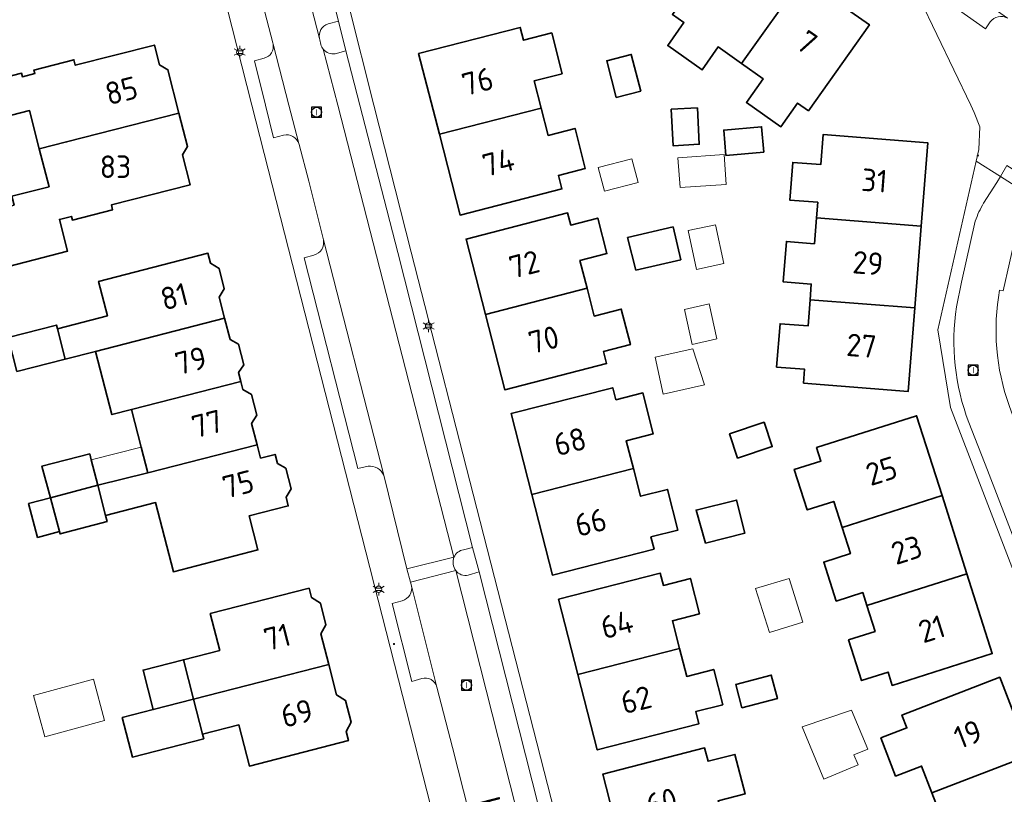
# Model space of a CAD drawing. Header units: metres. Extents: x 140853 to 145288, y 474558 to 480269.
# Tile 388 of 428: x 144259 to 144337, y 479195 to 479257. Entities that reach past the tile are written whole.
import ezdxf
from ezdxf.enums import TextEntityAlignment as Align

# ---------------------------------------------------------------- set-up
doc = ezdxf.new("R2010")
doc.units = ezdxf.units.M
doc.header["$MEASUREMENT"] = 0
for name, color, linetype, lineweight in [('B-WE-GR-BEPLANTING_CULTUUR_VASTE PLANTENVAK-G', 90, 'Continuous', 18), ('B-WE-KL-ET_LS_OV_LICHTMAST-S', 190, 'Continuous', 18), ('B-WE-OG-BEBOUWING-G', 7, 'Continuous', 35), ('B-WE-OG-BEBOUWING_BIJGEBOUW-G', 7, 'Continuous', 18), ('B-WE-OG-BEBOUWING_HUISNUMMER-T18', 10, 'Continuous', 18), ('B-WE-OG-BEBOUWING_LUIFEL-G', 7, 'Continuous', 18), ('B-WE-OG-BEBOUWING_STRAATNAAM-T18', 10, 'Continuous', 18), ('B-WE-OG-TERREIN_ERF-G', 7, 'Continuous', 18), ('B-WE-RI-GWA_RIOOLPUT-S', 30, 'Continuous', 18), ('B-WE-VH-VERHARDING_BETONSTRAATSTEEN-G', 252, 'Continuous', 18), ('B-WE-VH-VERHARDING_STRAATBAKSTEEN-G', 252, 'Continuous', 18), ('B-WE-VH-VERHARDING_TEGEL-G', 252, 'Continuous', 18), ('X-XX-XX-ALGEMEEN-S', 7, 'Continuous', 18)]:
    doc.layers.add(name, color=color, linetype=linetype, lineweight=lineweight)
doc.styles.add('NLCS-ISO', font='txt')

# ---------------------------------------------------------------- blocks, each defined once
blk = doc.blocks.new('SIE-WEG_AFVALBAK_TYPE_01')
for radius in [0.25, 0.156]:
    blk.add_circle((0, 0), radius)
blk = doc.blocks.new('B-SIE-WEG_LICHTMAST-SO')
at = {"ltscale": 0.1}
for p, q in [((-1.1, 0.63), (-2.19, 1.27)), ((0, 1.27), (0, 2.53)), ((1.1, 0.63), (2.19, 1.27)), ((-1.1, -0.63), (-2.19, -1.27)), ((0, -1.27), (0, -2.53)), ((1.1, -0.63), (2.19, -1.27))]:
    blk.add_line(p, q, dxfattribs=at)
at = {"flags": 128}
for points in [[(-1.16, 0.5), (1.16, 0.5)], [(-1.16, -0.5), (1.16, -0.5)]]:
    blk.add_lwpolyline(points, dxfattribs=at)
at = {"ltscale": 0.1}
blk.add_circle((0, 0), 1.27, dxfattribs=at)
at = {"style": 'NLCS-ISO'}
blk.add_attdef('TYPE', text='', height=1.8, dxfattribs=at).set_placement((0, 2.53), align=Align.BOTTOM_CENTER)
blk = doc.blocks.new('SRI-PUT_INSPECTIE-SO')
at = {"lineweight": -3, "flags": 128}
blk.add_lwpolyline([(-2, -2), (2, -2), (2, 2), (-2, 2)], close=True, dxfattribs=at)
at = {"lineweight": -3, "ltscale": 1.5}
blk.add_circle((0, 0), 2, dxfattribs=at)
at = {"ltscale": 0.1, "style": 'NLCS-ISO'}
blk.add_text('I', height=2.5, dxfattribs=at).set_placement((0, -0.01), align=Align.MIDDLE_CENTER)

msp = doc.modelspace()

# ---------------------------------------------------------------- linework, layer by layer
at = {"layer": 'B-WE-GR-BEPLANTING_CULTUUR_VASTE PLANTENVAK-G', "ltscale": 0.2, "flags": 128}
for points in [[(144283.194, 479256.474, 0.385652), (144282.509, 479255.31), (144282.509, 479255.31), (144282.534, 479255.213), (144282.611, 479254.829), (144282.611, 479254.829, 0.102349), (144282.813, 479254.456), (144282.813, 479254.456, 0.256894), (144283.76, 479254.089), (144283.76, 479254.089), (144284.614, 479254.322), (144284.015, 479256.684), (144283.194, 479256.474)], [(144295.226, 479212.777), (144294.715, 479214.725), (144293.989, 479214.535), (144293.989, 479214.535, 0.266622), (144293.229, 479213.953), (144293.229, 479213.953, 0.15066), (144293.174, 479213.389), (144293.174, 479213.389, 0.11784), (144293.363, 479212.886), (144293.363, 479212.886, 0.297392), (144294.365, 479212.516), (144294.365, 479212.516), (144295.226, 479212.777)]]:
    msp.add_lwpolyline(points, format="xyb", close=True, dxfattribs=at)
at = {"layer": 'B-WE-OG-BEBOUWING-G', "ltscale": 0.2, "flags": 128}
for points in [[(144321.019, 479260.157), (144315.486, 479264.076), (144310.637, 479257.229), (144311.559, 479256.576), (144310.264, 479254.748), (144312.997, 479252.813), (144314.292, 479254.641), (144316.152, 479253.323), (144321.019, 479260.157)], [(144321.488, 479249.544), (144326.337, 479256.39), (144321.019, 479260.157), (144316.152, 479253.323), (144317.872, 479252.104), (144316.532, 479250.211), (144319.274, 479248.269), (144320.615, 479250.162), (144321.488, 479249.544)], [(144292.064, 479247.673), (144300.171, 479249.755), (144299.614, 479251.926), (144301.85, 479252.5), (144301.015, 479255.755), (144298.777, 479255.18), (144298.516, 479256.197), (144290.41, 479254.114), (144292.064, 479247.673)], [(144256.402, 479248.802), (144259.395, 479249.568), (144260.177, 479246.512), (144262.348, 479247.067), (144271.309, 479249.359), (144270.424, 479252.818), (144269.753, 479253.224), (144269.351, 479254.794), (144263.044, 479253.18), (144262.933, 479253.616), (144259.745, 479252.801), (144259.82, 479252.51), (144258.831, 479252.257), (144258.757, 479252.548), (144255.647, 479251.752), (144256.402, 479248.802)], [(144306.156, 479250.612), (144308.112, 479251.115), (144307.361, 479254.04), (144305.404, 479253.537), (144306.156, 479250.612)], [(144300.171, 479249.755), (144292.064, 479247.673), (144293.719, 479241.232), (144301.826, 479243.315), (144301.547, 479244.4), (144303.697, 479244.952), (144302.879, 479248.139), (144300.728, 479247.587), (144300.171, 479249.755)], [(144312.631, 479249.79), (144310.542, 479249.674), (144310.694, 479246.766), (144312.783, 479246.874), (144312.631, 479249.79)], [(144262.348, 479247.067), (144260.177, 479246.512), (144260.951, 479243.489), (144257.986, 479242.731), (144258.165, 479242.033), (144255.21, 479241.277), (144256.357, 479236.791), (144262.422, 479238.343), (144261.773, 479240.881), (144262.741, 479241.129), (144262.816, 479240.838), (144266.022, 479241.659), (144265.923, 479242.046), (144272.201, 479243.652), (144271.594, 479246.026), (144271.988, 479246.705), (144271.309, 479249.359), (144262.348, 479247.067)], [(144314.907, 479245.977), (144317.925, 479246.249), (144317.742, 479248.281), (144314.724, 479248.008), (144314.907, 479245.977)], [(144330.468, 479240.346), (144330.992, 479247.002), (144322.647, 479247.648), (144322.459, 479245.26), (144320.226, 479245.435), (144319.989, 479242.425), (144322.222, 479242.249), (144322.124, 479241.003), (144330.468, 479240.346)], [(144303.838, 479235.393), (144303.269, 479237.601), (144305.418, 479238.155), (144304.687, 479240.99), (144302.537, 479240.435), (144302.287, 479241.403), (144294.188, 479239.314), (144295.738, 479233.303), (144303.838, 479235.393)], [(144321.611, 479234.483), (144329.956, 479233.827), (144330.468, 479240.346), (144322.124, 479241.003), (144321.963, 479238.949), (144319.73, 479239.125), (144319.476, 479235.905), (144321.709, 479235.729), (144321.611, 479234.483)], [(144307.71, 479236.827), (144311.305, 479237.668), (144310.694, 479240.283), (144307.065, 479239.435), (144307.71, 479236.827)], [(144265.603, 479233.191), (144261.623, 479232.166), (144262.245, 479229.741), (144264.666, 479230.364), (144274.941, 479233.006), (144274.509, 479234.689), (144274.917, 479235.351), (144274.499, 479236.978), (144273.812, 479237.401), (144273.611, 479238.181), (144264.895, 479235.94), (144265.603, 479233.191)], [(144295.738, 479233.303), (144297.289, 479227.293), (144305.389, 479229.382), (144305.139, 479230.351), (144307.289, 479230.905), (144306.56, 479233.73), (144304.41, 479233.176), (144303.838, 479235.393), (144295.738, 479233.303)], [(144329.956, 479233.827), (144321.611, 479234.483), (144321.447, 479232.389), (144319.214, 479232.565), (144318.942, 479229.11), (144321.175, 479228.934), (144321.088, 479227.827), (144329.432, 479227.171), (144329.956, 479233.827)], [(144258.382, 479228.749), (144262.245, 479229.741), (144261.623, 479232.166), (144261.548, 479232.456), (144257.685, 479231.464), (144258.382, 479228.749)], [(144267.528, 479225.724), (144276.238, 479227.963), (144276.052, 479228.684), (144276.476, 479229.288), (144276.055, 479230.925), (144275.378, 479231.309), (144274.941, 479233.006), (144264.666, 479230.364), (144265.964, 479225.321), (144267.528, 479225.724)], [(144276.238, 479227.963), (144267.528, 479225.724), (144268.299, 479222.731), (144268.827, 479220.682), (144277.534, 479222.92), (144277.098, 479224.617), (144277.506, 479225.279), (144277.083, 479226.925), (144276.406, 479227.309), (144276.238, 479227.963)], [(144299.424, 479218.957), (144307.529, 479221.028), (144306.964, 479223.237), (144309.115, 479223.787), (144308.282, 479227.047), (144306.131, 479226.498), (144305.884, 479227.467), (144297.779, 479225.396), (144299.424, 479218.957)], [(144315.837, 479221.834), (144318.595, 479222.766), (144317.939, 479224.704), (144315.194, 479223.777), (144315.837, 479221.834)], [(144324.157, 479216.318), (144332.128, 479218.855), (144330.102, 479225.222), (144322.131, 479222.685), (144322.471, 479221.618), (144320.355, 479220.945), (144321.381, 479217.722), (144323.496, 479218.395), (144324.157, 479216.318)], [(144261.06, 479218.685), (144264.84, 479219.681), (144264.318, 479221.705), (144264.193, 479222.189), (144260.385, 479221.217), (144261.06, 479218.685)], [(144277.534, 479222.92), (144268.827, 479220.682), (144264.84, 479219.681), (144265.457, 479217.283), (144269.439, 479218.309), (144270.862, 479212.787), (144277.595, 479214.529), (144276.894, 479217.24), (144280.021, 479218.043), (144279.846, 479218.73), (144280.254, 479219.393), (144279.833, 479221.04), (144279.157, 479221.424), (144278.972, 479222.144), (144277.81, 479221.847), (144277.534, 479222.92)], [(144307.529, 479221.028), (144299.424, 479218.957), (144301.069, 479212.519), (144309.174, 479214.59), (144308.926, 479215.559), (144311.077, 479216.109), (144310.247, 479219.359), (144308.096, 479218.81), (144307.529, 479221.028)], [(144264.84, 479219.681), (144261.06, 479218.685), (144261.777, 479215.992), (144261.828, 479215.799), (144265.582, 479216.799), (144265.457, 479217.283), (144264.84, 479219.681)], [(144261.06, 479218.685), (144259.321, 479218.222), (144260.037, 479215.529), (144261.777, 479215.992), (144261.06, 479218.685)], [(144313.274, 479215.079), (144316.405, 479215.852), (144315.751, 479218.501), (144312.528, 479217.705), (144313.274, 479215.079)], [(144332.128, 479218.855), (144324.157, 479216.318), (144324.822, 479214.231), (144322.706, 479213.558), (144323.695, 479210.451), (144325.81, 479211.124), (144326.141, 479210.086), (144334.112, 479212.623), (144332.128, 479218.855)], [(144303.103, 479204.585), (144311.211, 479206.663), (144310.643, 479208.881), (144312.793, 479209.433), (144312.071, 479212.249), (144309.921, 479211.698), (144309.673, 479212.666), (144301.565, 479210.588), (144303.103, 479204.585)], [(144326.141, 479210.086), (144326.796, 479208.027), (144324.68, 479207.354), (144325.712, 479204.112), (144327.828, 479204.786), (144328.167, 479203.718), (144336.138, 479206.255), (144334.112, 479212.623), (144326.141, 479210.086)], [(144272.468, 479202.619), (144283.247, 479205.394), (144282.621, 479207.825), (144283.023, 479208.548), (144282.577, 479210.282), (144281.875, 479210.721), (144281.681, 479211.476), (144273.798, 479209.446), (144274.554, 479206.512), (144271.658, 479205.766), (144272.468, 479202.619)], [(144311.211, 479206.663), (144303.103, 479204.585), (144304.642, 479198.582), (144312.75, 479200.66), (144312.502, 479201.629), (144314.652, 479202.18), (144313.93, 479204.996), (144311.78, 479204.445), (144311.211, 479206.663)], [(144271.658, 479205.766), (144268.444, 479204.939), (144269.255, 479201.791), (144272.468, 479202.619), (144271.658, 479205.766)], [(144273.187, 479199.829), (144276.082, 479200.575), (144276.928, 479197.292), (144284.811, 479199.322), (144284.621, 479200.058), (144285.021, 479200.791), (144284.575, 479202.525), (144283.873, 479202.964), (144283.247, 479205.394), (144272.468, 479202.619), (144273.187, 479199.829)], [(144316.167, 479201.924), (144319.013, 479202.675), (144318.518, 479204.551), (144315.7, 479203.808), (144316.167, 479201.924)], [(144331.325, 479195.158), (144339.124, 479198.168), (144336.732, 479204.367), (144328.933, 479201.357), (144329.329, 479200.33), (144327.258, 479199.531), (144328.43, 479196.495), (144330.501, 479197.294), (144331.325, 479195.158)], [(144273.279, 479199.471), (144273.187, 479199.829), (144272.468, 479202.619), (144269.255, 479201.791), (144266.782, 479201.154), (144267.592, 479198.007), (144273.279, 479199.471)], [(144306.746, 479190.221), (144314.856, 479192.311), (144314.287, 479194.519), (144316.437, 479195.073), (144315.625, 479198.222), (144313.475, 479197.668), (144313.201, 479198.733), (144305.091, 479196.644), (144306.746, 479190.221)], [(144331.325, 479195.158), (144332.146, 479193.031), (144330.075, 479192.231), (144331.251, 479189.186), (144333.322, 479189.985), (144333.718, 479188.959), (144341.517, 479191.969), (144339.124, 479198.168), (144331.325, 479195.158)]]:
    msp.add_lwpolyline(points, close=True, dxfattribs=at)
at = {"layer": 'B-WE-OG-BEBOUWING_BIJGEBOUW-G', "ltscale": 0.2, "flags": 128}
for points in [[(144305.213, 479243.146), (144307.899, 479243.835), (144307.414, 479245.724), (144304.728, 479245.035), (144305.213, 479243.146)], [(144314.936, 479243.681), (144314.768, 479246.054), (144311.078, 479245.795), (144311.245, 479243.421), (144314.936, 479243.681)], [(144314.065, 479240.462), (144311.901, 479240.006), (144312.565, 479236.902), (144314.727, 479237.364), (144314.065, 479240.462)], [(144312.209, 479230.92), (144314.181, 479231.355), (144313.566, 479234.142), (144311.595, 479233.707), (144312.209, 479230.92)], [(144309.254, 479229.897), (144309.912, 479226.954), (144313.201, 479227.691), (144312.267, 479230.561), (144309.254, 479229.897)], [(144317.268, 479211.444), (144318.367, 479207.93), (144321.029, 479208.763), (144319.937, 479212.253), (144317.268, 479211.444)], [(144264.491, 479204.209), (144259.714, 479202.918), (144260.603, 479199.629), (144265.38, 479200.92), (144264.491, 479204.209)], [(144324.91, 479201.745), (144320.972, 479200.411), (144322.708, 479196.239), (144325.442, 479197.377), (144325.106, 479198.186), (144326.202, 479198.642), (144324.91, 479201.745)]]:
    msp.add_lwpolyline(points, close=True, dxfattribs=at)
at = {"layer": 'B-WE-OG-BEBOUWING_LUIFEL-G', "ltscale": 0.2, "flags": 128}
msp.add_lwpolyline([(144264.84, 479219.681), (144268.827, 479220.682), (144268.299, 479222.731), (144264.318, 479221.705), (144264.84, 479219.681)], close=True, dxfattribs=at)
at = {"layer": 'B-WE-OG-TERREIN_ERF-G', "ltscale": 0.2, "flags": 128}
msp.add_lwpolyline([(144238.149, 479115.261), (144264.063, 479121.488), (144287.86, 479127.213), (144307.376, 479131.945), (144309.696, 479136.054), (144307.12, 479142.199), (144304.759, 479147.638), (144304.759, 479147.638, -0.007718), (144300.846, 479158.429), (144300.846, 479158.429), (144299.642, 479162.454), (144297.859, 479168.641), (144285.874, 479215.638), (144277.108, 479250), (144268.021, 479285.786), (144267.708, 479287.017), (144267.379, 479287.932), (144266.986, 479288.691), (144266.986, 479288.691, 0.080641), (144262.729, 479291.252), (144262.729, 479291.252, 0.053132), (144260.127, 479292.218), (144260.127, 479292.218, 0.063782), (144256.819, 479292.627)], format="xyb", dxfattribs=at)
for points in [[(144316.152, 479253.323), (144314.292, 479254.641), (144312.997, 479252.813), (144310.264, 479254.748), (144311.559, 479256.576), (144310.637, 479257.229), (144315.486, 479264.076), (144321.019, 479260.157), (144326.337, 479256.39), (144321.488, 479249.544), (144320.615, 479250.162), (144319.274, 479248.269), (144316.532, 479250.211), (144317.872, 479252.104), (144316.152, 479253.323)], [(144298.516, 479256.197), (144298.777, 479255.18), (144301.015, 479255.755), (144301.85, 479252.5), (144299.614, 479251.926), (144300.171, 479249.755), (144300.728, 479247.587), (144302.879, 479248.139), (144303.697, 479244.952), (144301.547, 479244.4), (144301.826, 479243.315), (144293.719, 479241.232), (144292.064, 479247.673), (144290.41, 479254.114), (144298.516, 479256.197)], [(144306.156, 479250.612), (144305.404, 479253.537), (144307.361, 479254.04), (144308.112, 479251.115), (144306.156, 479250.612)], [(144312.631, 479249.79), (144312.783, 479246.874), (144310.694, 479246.766), (144310.542, 479249.674), (144312.631, 479249.79)], [(144314.907, 479245.977), (144314.724, 479248.008), (144317.742, 479248.281), (144317.925, 479246.249), (144314.907, 479245.977)], [(144330.468, 479240.346), (144329.956, 479233.827), (144329.432, 479227.171), (144321.088, 479227.827), (144321.175, 479228.934), (144318.942, 479229.11), (144319.214, 479232.565), (144321.447, 479232.389), (144321.611, 479234.483), (144321.709, 479235.729), (144319.476, 479235.905), (144319.73, 479239.125), (144321.963, 479238.949), (144322.124, 479241.003), (144322.222, 479242.249), (144319.989, 479242.425), (144320.226, 479245.435), (144322.459, 479245.26), (144322.647, 479247.648), (144330.992, 479247.002), (144330.468, 479240.346)], [(144295.738, 479233.303), (144294.188, 479239.314), (144302.287, 479241.403), (144302.537, 479240.435), (144304.687, 479240.99), (144305.418, 479238.155), (144303.269, 479237.601), (144303.838, 479235.393), (144304.41, 479233.176), (144306.56, 479233.73), (144307.289, 479230.905), (144305.139, 479230.351), (144305.389, 479229.382), (144297.289, 479227.293), (144295.738, 479233.303)], [(144307.71, 479236.827), (144307.065, 479239.435), (144310.694, 479240.283), (144311.305, 479237.668), (144307.71, 479236.827)], [(144307.529, 479221.028), (144308.096, 479218.81), (144310.247, 479219.359), (144311.077, 479216.109), (144308.926, 479215.559), (144309.174, 479214.59), (144301.069, 479212.519), (144299.424, 479218.957), (144297.779, 479225.396), (144305.884, 479227.467), (144306.131, 479226.498), (144308.282, 479227.047), (144309.115, 479223.787), (144306.964, 479223.237), (144307.529, 479221.028)], [(144315.837, 479221.834), (144315.194, 479223.777), (144317.939, 479224.704), (144318.595, 479222.766), (144315.837, 479221.834)], [(144332.128, 479218.855), (144334.112, 479212.623), (144336.138, 479206.255), (144328.167, 479203.718), (144327.828, 479204.786), (144325.712, 479204.112), (144324.68, 479207.354), (144326.796, 479208.027), (144326.141, 479210.086), (144325.81, 479211.124), (144323.695, 479210.451), (144322.706, 479213.558), (144324.822, 479214.231), (144324.157, 479216.318), (144323.496, 479218.395), (144321.381, 479217.722), (144320.355, 479220.945), (144322.471, 479221.618), (144322.131, 479222.685), (144330.102, 479225.222), (144332.128, 479218.855)], [(144313.274, 479215.079), (144312.528, 479217.705), (144315.751, 479218.501), (144316.405, 479215.852), (144313.274, 479215.079)], [(144303.103, 479204.585), (144301.565, 479210.588), (144309.673, 479212.666), (144309.921, 479211.698), (144312.071, 479212.249), (144312.793, 479209.433), (144310.643, 479208.881), (144311.211, 479206.663), (144311.78, 479204.445), (144313.93, 479204.996), (144314.652, 479202.18), (144312.502, 479201.629), (144312.75, 479200.66), (144304.642, 479198.582), (144303.103, 479204.585)], [(144276.082, 479200.575), (144273.187, 479199.829), (144273.279, 479199.471), (144267.592, 479198.007), (144266.782, 479201.154), (144269.255, 479201.791), (144268.444, 479204.939), (144271.658, 479205.766), (144274.554, 479206.512), (144273.798, 479209.446), (144281.681, 479211.476), (144281.875, 479210.721), (144282.577, 479210.282), (144283.023, 479208.548), (144282.621, 479207.825), (144283.247, 479205.394), (144283.873, 479202.964), (144284.575, 479202.525), (144285.021, 479200.791), (144284.621, 479200.058), (144284.811, 479199.322), (144276.928, 479197.292), (144276.082, 479200.575)], [(144316.167, 479201.924), (144315.7, 479203.808), (144318.518, 479204.551), (144319.013, 479202.675), (144316.167, 479201.924)], [(144339.124, 479198.168), (144341.517, 479191.969), (144333.718, 479188.959), (144333.322, 479189.985), (144331.251, 479189.186), (144330.075, 479192.231), (144332.146, 479193.031), (144331.325, 479195.158), (144330.501, 479197.294), (144328.43, 479196.495), (144327.258, 479199.531), (144329.329, 479200.33), (144328.933, 479201.357), (144336.732, 479204.367), (144339.124, 479198.168)], [(144314.856, 479192.311), (144315.427, 479190.093), (144317.577, 479190.647), (144318.386, 479187.508), (144316.236, 479186.954), (144316.511, 479185.888), (144308.401, 479183.799), (144306.746, 479190.221), (144305.091, 479196.644), (144313.201, 479198.733), (144313.475, 479197.668), (144315.625, 479198.222), (144316.437, 479195.073), (144314.287, 479194.519), (144314.856, 479192.311)]]:
    msp.add_lwpolyline(points, close=True, dxfattribs=at)
for points in [[(144362.134, 479149.637), (144332.797, 479225.885), (144331.806, 479232.072), (144334.86, 479245.54), (144335.067, 479246.45), (144335.14, 479248.261), (144334.703, 479249.414), (144334.423, 479250), (144330.368, 479258.488)], [(144284.837, 479257.912), (144286.841, 479250), (144289.809, 479238.284), (144295.321, 479216.785), (144308.329, 479165.913)], [(144255.647, 479251.752), (144258.757, 479252.548), (144258.831, 479252.257), (144259.82, 479252.51), (144259.745, 479252.801), (144262.933, 479253.616), (144263.044, 479253.18), (144269.351, 479254.794), (144269.753, 479253.224), (144270.424, 479252.818), (144271.309, 479249.359), (144271.988, 479246.705), (144271.594, 479246.026), (144272.201, 479243.652), (144265.923, 479242.046), (144266.022, 479241.659), (144262.816, 479240.838), (144262.741, 479241.129), (144261.773, 479240.881), (144262.422, 479238.343), (144256.357, 479236.791)], [(144257.986, 479242.731), (144260.951, 479243.489), (144260.177, 479246.512), (144260.177, 479246.512), (144259.395, 479249.568), (144256.402, 479248.802)], [(144257.685, 479231.464), (144261.548, 479232.456), (144261.623, 479232.166), (144265.603, 479233.191), (144264.895, 479235.94), (144273.611, 479238.181), (144273.812, 479237.401), (144274.499, 479236.978), (144274.917, 479235.351), (144274.509, 479234.689), (144274.941, 479233.006), (144275.378, 479231.309), (144276.055, 479230.925), (144276.476, 479229.288), (144276.052, 479228.684), (144276.238, 479227.963), (144276.406, 479227.309), (144277.083, 479226.925), (144277.506, 479225.279), (144277.098, 479224.617), (144277.534, 479222.92), (144277.81, 479221.847), (144278.972, 479222.144), (144279.157, 479221.424), (144279.833, 479221.04), (144280.254, 479219.393), (144279.846, 479218.73), (144280.021, 479218.043), (144276.894, 479217.24), (144277.595, 479214.529), (144270.862, 479212.787), (144269.439, 479218.309), (144265.457, 479217.283), (144265.582, 479216.799), (144261.828, 479215.799), (144261.777, 479215.992), (144261.777, 479215.992), (144260.037, 479215.529), (144259.321, 479218.222), (144261.06, 479218.685), (144260.385, 479221.217), (144264.193, 479222.189), (144264.318, 479221.705), (144264.84, 479219.681), (144268.827, 479220.682), (144268.299, 479222.731), (144267.528, 479225.724), (144265.964, 479225.321), (144264.666, 479230.364), (144262.245, 479229.741), (144258.382, 479228.749)]]:
    msp.add_lwpolyline(points, dxfattribs=at)
at = {"layer": 'B-WE-VH-VERHARDING_BETONSTRAATSTEEN-G', "ltscale": 0.2, "flags": 128}
msp.add_lwpolyline([(144289.76, 479211.968), (144293.363, 479212.886), (144293.363, 479212.886, -0.11784), (144293.174, 479213.389), (144293.174, 479213.389, -0.15066), (144293.229, 479213.953), (144293.229, 479213.953), (144289.477, 479213.013), (144289.76, 479211.968)], format="xyb", close=True, dxfattribs=at)
at = {"layer": 'B-WE-VH-VERHARDING_STRAATBAKSTEEN-G', "ltscale": 0.2, "flags": 128}
for points in [[(144268.021, 479285.786), (144277.108, 479250), (144285.874, 479215.638), (144297.859, 479168.641)], [(144330.368, 479258.488), (144334.423, 479250), (144334.703, 479249.414), (144335.14, 479248.261), (144335.067, 479246.45), (144334.86, 479245.54), (144336.782, 479244.313), (144337.284, 479245.197)], [(144300.601, 479184.362), (144293.363, 479212.886), (144289.76, 479211.968), (144289.845, 479211.674), (144291.87, 479203.577), (144293.112, 479198.776), (144294.432, 479193.535)]]:
    msp.add_lwpolyline(points, dxfattribs=at)
for points in [[(144277.393, 479260.379), (144278.783, 479254.956), (144278.809, 479254.854), (144280.066, 479250), (144280.86, 479246.929), (144280.879, 479246.857), (144281.647, 479243.946), (144282.815, 479239.257), (144287.624, 479220.477), (144289.477, 479213.013), (144293.229, 479213.953), (144283.959, 479250), (144282.813, 479254.456), (144282.813, 479254.456, -0.102349), (144282.611, 479254.829), (144282.611, 479254.829), (144282.534, 479255.213), (144282.509, 479255.31), (144277.696, 479273.963)], [(144337.352, 479256.944, 0.370147), (144335.972, 479256.639), (144335.972, 479256.639), (144335.598, 479256.093), (144319.556, 479267.401)], [(144294.432, 479193.535), (144293.112, 479198.776), (144291.87, 479203.577), (144291.87, 479203.577, 0.419872), (144290.655, 479204.279), (144290.655, 479204.279), (144289.879, 479204.046), (144288.296, 479210.263), (144289.101, 479210.475), (144289.101, 479210.475, 0.398812), (144289.845, 479211.674), (144289.845, 479211.674), (144289.76, 479211.968), (144289.477, 479213.013), (144287.624, 479220.477), (144287.624, 479220.477, 0.355105), (144286.377, 479221.196), (144286.377, 479221.196), (144285.577, 479221.014), (144281.276, 479237.834), (144282.055, 479238.044), (144282.055, 479238.044, 0.414026), (144282.815, 479239.257), (144282.815, 479239.257), (144281.647, 479243.946), (144280.879, 479246.857), (144280.86, 479246.929), (144280.86, 479246.929, 0.40813), (144279.651, 479247.596), (144279.651, 479247.596), (144278.85, 479247.385), (144278.205, 479250), (144277.337, 479253.523), (144278.103, 479253.751), (144278.103, 479253.751, 0.404157), (144278.809, 479254.854), (144278.809, 479254.854), (144278.783, 479254.956), (144277.393, 479260.379)], [(144339.345, 479242.677), (144336.782, 479244.313), (144336.496, 479243.834), (144335.445, 479242.19), (144335.445, 479242.19, 0.053421), (144334.783, 479240.733), (144334.783, 479240.733), (144333.669, 479235.882), (144333.283, 479233.926), (144333.283, 479233.926, 0.130708), (144334.267, 479224.699), (144334.267, 479224.699), (144335.752, 479220.885), (144348.884, 479186.822)], [(144337.48, 479226.051, -0.131759), (144336.714, 479235.249), (144336.714, 479235.249), (144336.998, 479235.186), (144338.011, 479239.665)]]:
    msp.add_lwpolyline(points, format="xyb", dxfattribs=at)
for points in [[(144282.509, 479255.31, -0.385652), (144283.194, 479256.474), (144283.194, 479256.474), (144284.015, 479256.684), (144279.702, 479273.576), (144278.876, 479273.358), (144278.876, 479273.358, -0.395957), (144277.696, 479273.963), (144277.696, 479273.963), (144282.509, 479255.31)], [(144320.044, 479268.185), (144319.556, 479267.401), (144335.598, 479256.093), (144335.972, 479256.639), (144335.972, 479256.639, -0.370147), (144337.352, 479256.944), (144337.352, 479256.944), (144319.741, 479269.314), (144319.741, 479269.314, -0.350087), (144320.044, 479268.185)], [(144278.205, 479250), (144278.85, 479247.385), (144279.651, 479247.596), (144279.651, 479247.596, -0.40813), (144280.86, 479246.929), (144280.86, 479246.929), (144280.066, 479250), (144278.809, 479254.854), (144278.809, 479254.854, -0.404157), (144278.103, 479253.751), (144278.103, 479253.751), (144277.337, 479253.523), (144278.205, 479250)], [(144283.959, 479250), (144293.229, 479213.953), (144293.229, 479213.953, -0.266622), (144293.989, 479214.535), (144293.989, 479214.535), (144294.715, 479214.725), (144288.748, 479238.24), (144285.725, 479250), (144284.614, 479254.322), (144283.76, 479254.089), (144283.76, 479254.089, -0.256894), (144282.813, 479254.456), (144282.813, 479254.456), (144283.959, 479250)], [(144348.884, 479186.822), (144335.752, 479220.885), (144334.267, 479224.699), (144334.267, 479224.699, -0.130708), (144333.283, 479233.926), (144333.283, 479233.926), (144333.669, 479235.882), (144334.783, 479240.733), (144334.783, 479240.733, -0.053421), (144335.445, 479242.19), (144335.445, 479242.19), (144336.496, 479243.834), (144336.782, 479244.313), (144334.86, 479245.54), (144331.806, 479232.072), (144332.797, 479225.885), (144362.134, 479149.637), (144362.511, 479148.308), (144363.599, 479148.616), (144363.25, 479149.595), (144349.344, 479185.627), (144348.884, 479186.822)], [(144338.011, 479239.665), (144336.998, 479235.186), (144336.714, 479235.249), (144336.714, 479235.249, 0.131759), (144337.48, 479226.051), (144337.48, 479226.051), (144338.79, 479222.364), (144344.054, 479208.635), (144351.27, 479190.431), (144352.14, 479188.092), (144353.481, 479188.615), (144341.7, 479219.35), (144341.097, 479221.135), (144337.734, 479231.447), (144338.186, 479231.392), (144338.087, 479231.553), (144338.41, 479232.943), (144338.17, 479232.994), (144339.438, 479238.241), (144343.157, 479240.557), (144339.644, 479242.486), (144338.373, 479240.461), (144338.373, 479240.461, 0.075715), (144338.011, 479239.665)], [(144286.377, 479221.196, -0.355105), (144287.624, 479220.477), (144287.624, 479220.477), (144282.815, 479239.257), (144282.815, 479239.257, -0.414026), (144282.055, 479238.044), (144282.055, 479238.044), (144281.276, 479237.834), (144285.577, 479221.014), (144286.377, 479221.196)], [(144301.351, 479185.386), (144302.124, 479185.595), (144295.226, 479212.777), (144294.365, 479212.516), (144294.365, 479212.516, -0.297392), (144293.363, 479212.886), (144293.363, 479212.886), (144300.601, 479184.362), (144300.601, 479184.362, -0.351715), (144301.351, 479185.386)], [(144289.101, 479210.475), (144288.296, 479210.263), (144289.879, 479204.046), (144290.655, 479204.279), (144290.655, 479204.279, -0.419872), (144291.87, 479203.577), (144291.87, 479203.577), (144289.845, 479211.674), (144289.845, 479211.674, -0.398812), (144289.101, 479210.475)]]:
    msp.add_lwpolyline(points, format="xyb", close=True, dxfattribs=at)
msp.add_lwpolyline([(144339.345, 479242.677), (144339.644, 479242.486), (144340.195, 479243.365), (144339.917, 479243.54), (144337.284, 479245.197), (144336.782, 479244.313), (144339.345, 479242.677)], close=True, dxfattribs=at)
at = {"layer": 'B-WE-VH-VERHARDING_TEGEL-G', "ltscale": 0.2, "flags": 128}
for points in [[(144279.702, 479273.576), (144284.015, 479256.684), (144284.614, 479254.322), (144285.725, 479250), (144288.748, 479238.24), (144294.715, 479214.725), (144295.226, 479212.777), (144302.124, 479185.595)], [(144308.329, 479165.913), (144295.321, 479216.785), (144289.809, 479238.284), (144286.841, 479250), (144284.837, 479257.912)]]:
    msp.add_lwpolyline(points, dxfattribs=at)

# ---------------------------------------------------------------- block references
at = {"layer": 'B-WE-KL-ET_LS_OV_LICHTMAST-S', "xscale": 0.2, "yscale": 0.2, "zscale": 0.2}
for p in [(144276.156, 479254.228), (144291.201, 479232.388), (144287.229, 479211.39)]:
    msp.add_blockref('B-SIE-WEG_LICHTMAST-SO', p, dxfattribs=at)
at = {"layer": 'B-WE-RI-GWA_RIOOLPUT-S', "xscale": 0.2, "yscale": 0.2, "zscale": 0.2}
for p in [(144282.279, 479249.431), (144334.613, 479228.856), (144294.222, 479203.738)]:
    msp.add_blockref('SRI-PUT_INSPECTIE-SO', p, dxfattribs=at)
at = {"layer": 'X-XX-XX-ALGEMEEN-S', "xscale": 0.2, "yscale": 0.2, "zscale": 0.2}
for p in [(144334.987, 479245.981), (144288.446, 479207.023)]:
    msp.add_blockref('SIE-WEG_AFVALBAK_TYPE_01', p, dxfattribs=at)

# ---------------------------------------------------------------- texts
at = {"layer": 'B-WE-OG-BEBOUWING_HUISNUMMER-T18', "style": 'NLCS-ISO'}
for s, rotation, p in [('7', 324.7, (144321.366, 479255.01)), ('76', 14.4, (144295.111, 479251.888)), ('85', 14.4, (144266.721, 479251.154)), ('74', 14.4, (144296.766, 479245.448)), ('31', 355.5, (144326.742, 479243.988)), ('72', 14.5, (144298.836, 479237.307)), ('29', 355.5, (144326.224, 479237.4)), ('81', 14.4, (144270.945, 479234.737)), ('70', 14.5, (144300.387, 479231.297)), ('27', 355.5, (144325.706, 479230.813)), ('79', 14.4, (144272.258, 479229.628)), ('77', 14.4, (144273.554, 479224.586)), ('68', 14.4, (144302.477, 479223.167)), ('25', 17.6, (144327.303, 479220.826)), ('75', 14.4, (144276.028, 479219.775)), ('66', 14.4, (144304.122, 479216.729)), ('23', 17.6, (144329.309, 479214.525)), ('64', 14.4, (144306.209, 479208.579)), ('21', 17.6, (144331.313, 479208.226)), ('71', 14.4, (144279.142, 479207.58)), ('62', 14.4, (144307.747, 479202.577)), ('69', 14.4, (144280.707, 479201.504)), ('19', 21.1, (144334.196, 479199.827)), ('60', 14.5, (144309.792, 479194.43))]:
    msp.add_text(s, height=1.8, rotation=rotation, dxfattribs=at).set_placement(p, align=Align.MIDDLE_CENTER)
msp.add_text('83', height=1.8, dxfattribs=at).set_placement((144266.246, 479245.088), align=Align.MIDDLE_CENTER)
at = {"layer": 'B-WE-OG-BEBOUWING_STRAATNAAM-T18', "style": 'NLCS-ISO'}
msp.add_text('Koningin Julianastraat', height=1.8, rotation=284.5, dxfattribs=at).set_placement((144298.894, 479183.477), align=Align.MIDDLE_CENTER)

doc.saveas('drawing.dxf')
